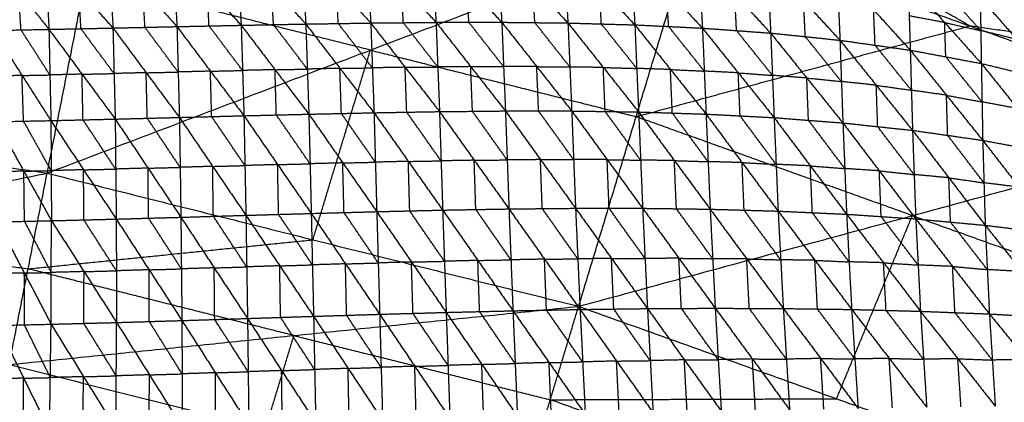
# Model space of a CAD drawing. Header units: millimetres. Extents: x -106 to 110, y -96 to 120.
# Tile 878 of 1020: x 19.57 to 36.03, y 99.66 to 106.05. Entities that reach past the tile are written whole.
import ezdxf

# ---------------------------------------------------------------- set-up
doc = ezdxf.new("R2010")
doc.units = ezdxf.units.MM
doc.header["$MEASUREMENT"] = 0
doc.layers.add('Default', color=7, linetype='Continuous', true_color=0x000000)

msp = doc.modelspace()

# ---------------------------------------------------------------- linework, layer by layer
at = {"layer": 'Default'}
for points in [[(10.966, 104.83, 9.117), (16.142, 107.405, 10.567), (21.318, 109.98, 12.017)], [(20.026, 103.486, 9.117), (20.672, 106.733, 10.567), (21.318, 109.98, 12.017)], [(20.026, 103.486, 9.117), (25.429, 105.541, 10.567), (30.832, 107.597, 12.017)], [(28.91, 101.261, 9.117), (29.871, 104.429, 10.567), (30.832, 107.597, 12.017)], [(30.832, 107.597, 12.017), (35.449, 105.945, 12.017), (40.067, 104.293, 12.017)], [(19.04, 107.174, 5.483), (19.547, 106.531, 4.906), (20.055, 105.888, 4.329)], [(19.99, 107.189, 5.569), (20.023, 106.539, 4.949), (20.055, 105.888, 4.329)], [(19.99, 107.189, 5.569), (20.557, 106.55, 4.998), (21.125, 105.91, 4.427)], [(21.058, 107.208, 5.67), (21.091, 106.559, 5.049), (21.125, 105.91, 4.427)], [(21.058, 107.208, 5.67), (21.626, 106.571, 5.099), (22.195, 105.934, 4.529)], [(22.127, 107.226, 5.775), (22.161, 106.58, 5.152), (22.195, 105.934, 4.529)], [(22.127, 107.226, 5.775), (22.698, 106.591, 5.205), (23.269, 105.956, 4.636)], [(23.2, 107.243, 5.886), (23.235, 106.6, 5.261), (23.269, 105.956, 4.636)], [(23.2, 107.243, 5.886), (23.774, 106.61, 5.318), (24.349, 105.977, 4.749)], [(24.277, 107.257, 6.005), (24.313, 106.617, 5.377), (24.349, 105.977, 4.749)], [(24.277, 107.257, 6.005), (24.856, 106.625, 5.438), (25.435, 105.994, 4.871)], [(25.362, 107.267, 6.132), (25.398, 106.63, 5.501), (25.435, 105.994, 4.871)], [(25.362, 107.267, 6.132), (25.944, 106.636, 5.567), (26.526, 106.005, 5.002)], [(26.451, 107.27, 6.267), (26.488, 106.637, 5.635), (26.526, 106.005, 5.002)], [(26.451, 107.27, 6.267), (27.038, 106.638, 5.705), (27.625, 106.006, 5.144)], [(27.55, 107.263, 6.411), (27.587, 106.635, 5.778), (27.625, 106.006, 5.144)], [(27.55, 107.263, 6.411), (28.141, 106.629, 5.854), (28.731, 105.994, 5.296)], [(28.657, 107.241, 6.564), (28.694, 106.617, 5.93), (28.731, 105.994, 5.296)], [(28.657, 107.241, 6.564), (29.253, 106.602, 6.013), (29.849, 105.963, 5.461)], [(29.777, 107.198, 6.725), (29.813, 106.581, 6.093), (29.849, 105.963, 5.461)], [(29.777, 107.198, 6.725), (30.378, 106.553, 6.182), (30.979, 105.908, 5.639)], [(35.449, 105.945, 12.017), (34.297, 106.604, 12.119), (33.145, 107.262, 12.221)], [(30.912, 107.129, 6.894), (30.946, 106.519, 6.266), (30.979, 105.908, 5.639)], [(30.912, 107.129, 6.894), (31.516, 106.477, 6.361), (32.12, 105.825, 5.828)], [(32.06, 107.028, 7.069), (32.09, 106.427, 6.448), (32.12, 105.825, 5.828)], [(32.06, 107.028, 7.069), (32.669, 106.367, 6.548), (33.278, 105.706, 6.028)], [(33.229, 106.884, 7.247), (33.253, 106.295, 6.637), (33.278, 105.706, 6.028)], [(33.229, 106.884, 7.247), (33.841, 106.212, 6.74), (34.453, 105.54, 6.233)], [(35.458, 106.927, 12.424), (37.762, 105.61, 12.221), (40.067, 104.293, 12.017)], [(25.429, 105.541, 10.567), (23.05, 106.137, 10.567), (20.672, 106.733, 10.567)], [(34.418, 106.685, 7.422), (34.435, 106.113, 6.828), (34.453, 105.54, 6.233)], [(34.418, 106.685, 7.422), (35.029, 106.001, 6.93), (35.641, 105.318, 6.439)], [(37.762, 105.61, 12.221), (36.818, 106.194, 12.322), (35.874, 106.778, 12.424)], [(19.589, 105.879, 4.287), (19.568, 106.205, 4.597), (19.547, 106.531, 4.906)], [(20.59, 105.899, 4.378), (20.574, 106.224, 4.688), (20.557, 106.55, 4.998)], [(21.66, 105.922, 4.478), (21.643, 106.246, 4.789), (21.626, 106.571, 5.099)], [(22.732, 105.945, 4.582), (22.715, 106.268, 4.894), (22.698, 106.591, 5.205)], [(23.809, 105.967, 4.692), (23.792, 106.288, 5.005), (23.774, 106.61, 5.318)], [(24.892, 105.985, 4.81), (24.874, 106.305, 5.124), (24.856, 106.625, 5.438)], [(25.98, 105.999, 4.937), (25.962, 106.318, 5.252), (25.944, 106.636, 5.567)], [(27.075, 106.005, 5.073), (27.057, 106.322, 5.389), (27.038, 106.638, 5.705)], [(28.178, 106, 5.22), (28.159, 106.314, 5.537), (28.141, 106.629, 5.854)], [(29.29, 105.978, 5.379), (29.272, 106.29, 5.696), (29.253, 106.602, 6.013)], [(30.414, 105.936, 5.55), (30.396, 106.244, 5.866), (30.378, 106.553, 6.182)], [(35.632, 105.867, 7.012), (35.326, 106.209, 7.258), (35.02, 106.55, 7.504)], [(31.55, 105.867, 5.733), (31.533, 106.172, 6.047), (31.516, 106.477, 6.361)], [(32.699, 105.766, 5.928), (32.684, 106.066, 6.238), (32.669, 106.367, 6.548)], [(35.623, 106.416, 7.586), (35.632, 105.867, 7.012), (35.641, 105.318, 6.439)], [(35.623, 106.416, 7.586), (36.235, 105.72, 7.113), (36.847, 105.024, 6.639)], [(33.865, 105.623, 6.131), (33.853, 105.918, 6.435), (33.841, 106.212, 6.74)], [(25.435, 105.994, 4.871), (25.98, 105.999, 4.937), (26.526, 106.005, 5.002)], [(26.555, 105.259, 4.514), (26.267, 105.629, 4.725), (25.98, 105.999, 4.937)], [(26.526, 106.005, 5.002), (27.075, 106.005, 5.073), (27.625, 106.006, 5.144)], [(26.526, 106.005, 5.002), (26.555, 105.259, 4.514), (26.584, 104.514, 4.026)], [(26.526, 106.005, 5.002), (27.106, 105.265, 4.583), (27.686, 104.525, 4.164)], [(27.655, 105.265, 4.654), (27.365, 105.635, 4.863), (27.075, 106.005, 5.073)], [(27.625, 106.006, 5.144), (27.655, 105.265, 4.654), (27.686, 104.525, 4.164)], [(27.625, 106.006, 5.144), (28.178, 106, 5.22), (28.731, 105.994, 5.296)], [(27.625, 106.006, 5.144), (28.21, 105.265, 4.729), (28.794, 104.524, 4.314)], [(28.763, 105.259, 4.805), (28.471, 105.629, 5.013), (28.178, 106, 5.22)], [(35.029, 106.001, 6.93), (34.732, 106.057, 6.879), (34.435, 106.113, 6.828)], [(35.047, 105.429, 6.336), (35.038, 105.715, 6.633), (35.029, 106.001, 6.93)], [(35.029, 106.001, 6.93), (35.331, 105.934, 6.971), (35.632, 105.867, 7.012)], [(19.124, 105.87, 4.246), (19.589, 105.879, 4.287), (20.055, 105.888, 4.329)], [(19.124, 105.87, 4.246), (19.606, 105.117, 3.813), (20.088, 104.364, 3.38)], [(20.071, 105.126, 3.854), (19.83, 105.502, 4.071), (19.589, 105.879, 4.287)], [(20.055, 105.888, 4.329), (20.59, 105.899, 4.378), (21.125, 105.91, 4.427)], [(20.055, 105.888, 4.329), (20.071, 105.126, 3.854), (20.088, 104.364, 3.38)], [(20.055, 105.888, 4.329), (20.609, 105.139, 3.902), (21.163, 104.389, 3.475)], [(21.144, 105.15, 3.951), (20.867, 105.524, 4.165), (20.59, 105.899, 4.378)], [(21.125, 105.91, 4.427), (21.66, 105.922, 4.478), (22.195, 105.934, 4.529)], [(21.125, 105.91, 4.427), (21.144, 105.15, 3.951), (21.163, 104.389, 3.475)], [(21.125, 105.91, 4.427), (21.68, 105.163, 4), (22.236, 104.417, 3.573)], [(22.215, 105.175, 4.051), (21.938, 105.548, 4.265), (21.66, 105.922, 4.478)], [(22.195, 105.934, 4.529), (22.732, 105.945, 4.582), (23.269, 105.956, 4.636)], [(22.195, 105.934, 4.529), (22.215, 105.175, 4.051), (22.236, 104.417, 3.573)], [(22.195, 105.934, 4.529), (22.755, 105.189, 4.102), (23.315, 104.445, 3.675)], [(23.292, 105.201, 4.155), (23.012, 105.573, 4.369), (22.732, 105.945, 4.582)], [(23.269, 105.956, 4.636), (23.809, 105.967, 4.692), (24.349, 105.977, 4.749)], [(23.269, 105.956, 4.636), (23.292, 105.201, 4.155), (23.315, 104.445, 3.675)], [(23.269, 105.956, 4.636), (23.834, 105.214, 4.21), (24.4, 104.471, 3.784)], [(24.374, 105.224, 4.266), (24.092, 105.595, 4.479), (23.809, 105.967, 4.692)], [(24.349, 105.977, 4.749), (24.892, 105.985, 4.81), (25.435, 105.994, 4.871)], [(24.349, 105.977, 4.749), (24.374, 105.224, 4.266), (24.4, 104.471, 3.784)], [(24.349, 105.977, 4.749), (24.919, 105.236, 4.325), (25.489, 104.495, 3.9)], [(25.462, 105.245, 4.386), (25.177, 105.615, 4.598), (24.892, 105.985, 4.81)], [(25.435, 105.994, 4.871), (25.462, 105.245, 4.386), (25.489, 104.495, 3.9)], [(25.435, 105.994, 4.871), (26.009, 105.254, 4.449), (26.584, 104.514, 4.026)], [(28.731, 105.994, 5.296), (28.763, 105.259, 4.805), (28.794, 104.524, 4.314)], [(28.731, 105.994, 5.296), (29.29, 105.978, 5.379), (29.849, 105.963, 5.461)], [(28.731, 105.994, 5.296), (29.322, 105.251, 4.888), (29.912, 104.508, 4.479)], [(29.881, 105.235, 4.97), (29.586, 105.607, 5.174), (29.29, 105.978, 5.379)], [(29.849, 105.963, 5.461), (29.881, 105.235, 4.97), (29.912, 104.508, 4.479)], [(29.849, 105.963, 5.461), (30.414, 105.936, 5.55), (30.979, 105.908, 5.639)], [(29.849, 105.963, 5.461), (30.445, 105.217, 5.061), (31.04, 104.472, 4.66)], [(29.871, 104.429, 10.567), (32.66, 105.187, 11.292), (35.449, 105.945, 12.017)], [(31.01, 105.19, 5.15), (30.712, 105.563, 5.35), (30.414, 105.936, 5.55)], [(30.979, 105.908, 5.639), (31.01, 105.19, 5.15), (31.04, 104.472, 4.66)], [(30.979, 105.908, 5.639), (31.55, 105.867, 5.733), (32.12, 105.825, 5.828)], [(30.979, 105.908, 5.639), (31.578, 105.161, 5.249), (32.177, 104.413, 4.858)], [(32.149, 105.119, 5.343), (31.849, 105.493, 5.538), (31.55, 105.867, 5.733)], [(37.762, 105.61, 12.221), (36.606, 105.777, 12.119), (35.449, 105.945, 12.017)], [(36.235, 105.72, 7.113), (35.933, 105.794, 7.062), (35.632, 105.867, 7.012)], [(32.12, 105.825, 5.828), (32.149, 105.119, 5.343), (32.177, 104.413, 4.858)], [(32.12, 105.825, 5.828), (32.699, 105.766, 5.928), (33.278, 105.706, 6.028)], [(32.12, 105.825, 5.828), (32.724, 105.075, 5.45), (33.327, 104.325, 5.072)], [(33.302, 105.016, 5.55), (33.001, 105.391, 5.739), (32.699, 105.766, 5.928)], [(33.278, 105.706, 6.028), (33.302, 105.016, 5.55), (33.327, 104.325, 5.072)], [(33.278, 105.706, 6.028), (33.865, 105.623, 6.131), (34.453, 105.54, 6.233)], [(33.278, 105.706, 6.028), (33.885, 104.954, 5.664), (34.491, 104.201, 5.3)], [(24.468, 102.373, 9.117), (24.948, 103.957, 9.842), (25.429, 105.541, 10.567)], [(25.429, 105.541, 10.567), (27.65, 104.985, 10.567), (29.871, 104.429, 10.567)], [(34.472, 104.871, 5.766), (34.169, 105.247, 5.948), (33.865, 105.623, 6.131)], [(34.453, 105.54, 6.233), (34.472, 104.871, 5.766), (34.491, 104.201, 5.3)], [(34.453, 105.54, 6.233), (35.047, 105.429, 6.336), (35.641, 105.318, 6.439)], [(34.453, 105.54, 6.233), (35.059, 104.787, 5.884), (35.664, 104.034, 5.535)], [(35.653, 104.676, 5.987), (35.35, 105.052, 6.161), (35.047, 105.429, 6.336)], [(21.68, 105.163, 4), (21.948, 105.169, 4.026), (22.215, 105.175, 4.051)], [(22.755, 105.189, 4.102), (22.485, 105.182, 4.076), (22.215, 105.175, 4.051)], [(22.755, 105.189, 4.102), (23.024, 105.195, 4.129), (23.292, 105.201, 4.155)], [(22.776, 104.431, 3.624), (22.765, 104.81, 3.863), (22.755, 105.189, 4.102)], [(23.834, 105.214, 4.21), (23.563, 105.207, 4.182), (23.292, 105.201, 4.155)], [(23.834, 105.214, 4.21), (24.104, 105.219, 4.238), (24.374, 105.224, 4.266)], [(23.857, 104.458, 3.729), (23.846, 104.836, 3.969), (23.834, 105.214, 4.21)], [(24.919, 105.236, 4.325), (24.646, 105.23, 4.295), (24.374, 105.224, 4.266)], [(24.919, 105.236, 4.325), (25.19, 105.24, 4.355), (25.462, 105.245, 4.386)], [(24.944, 104.483, 3.842), (24.931, 104.86, 4.083), (24.919, 105.236, 4.325)], [(26.009, 105.254, 4.449), (25.736, 105.249, 4.417), (25.462, 105.245, 4.386)], [(26.009, 105.254, 4.449), (26.282, 105.257, 4.481), (26.555, 105.259, 4.514)], [(26.036, 104.505, 3.963), (26.023, 104.879, 4.206), (26.009, 105.254, 4.449)], [(27.106, 105.265, 4.583), (26.83, 105.262, 4.549), (26.555, 105.259, 4.514)], [(27.135, 104.519, 4.095), (27.12, 104.892, 4.339), (27.106, 105.265, 4.583)], [(27.106, 105.265, 4.583), (27.38, 105.265, 4.618), (27.655, 105.265, 4.654)], [(28.21, 105.265, 4.729), (27.932, 105.265, 4.691), (27.655, 105.265, 4.654)], [(28.24, 104.524, 4.239), (28.225, 104.895, 4.484), (28.21, 105.265, 4.729)], [(28.21, 105.265, 4.729), (28.486, 105.262, 4.767), (28.763, 105.259, 4.805)], [(29.322, 105.251, 4.888), (29.042, 105.255, 4.846), (28.763, 105.259, 4.805)], [(29.353, 104.516, 4.396), (29.338, 104.883, 4.642), (29.322, 105.251, 4.888)], [(29.322, 105.251, 4.888), (29.601, 105.243, 4.929), (29.881, 105.235, 4.97)], [(30.445, 105.217, 5.061), (30.163, 105.226, 5.015), (29.881, 105.235, 4.97)], [(30.476, 104.49, 4.57), (30.46, 104.854, 4.815), (30.445, 105.217, 5.061)], [(30.445, 105.217, 5.061), (30.727, 105.204, 5.105), (31.01, 105.19, 5.15)], [(31.578, 105.161, 5.249), (31.294, 105.176, 5.199), (31.01, 105.19, 5.15)], [(35.641, 105.318, 6.439), (35.653, 104.676, 5.987), (35.664, 104.034, 5.535)], [(35.641, 105.318, 6.439), (36.244, 105.171, 6.539), (36.847, 105.024, 6.639)], [(35.641, 105.318, 6.439), (36.247, 104.565, 6.108), (36.854, 103.812, 5.777)], [(19.606, 105.117, 3.813), (19.377, 105.112, 3.792), (19.149, 105.108, 3.772)], [(19.606, 105.117, 3.813), (19.838, 105.122, 3.834), (20.071, 105.126, 3.854)], [(19.631, 104.355, 3.339), (19.618, 104.736, 3.576), (19.606, 105.117, 3.813)], [(20.609, 105.139, 3.902), (20.34, 105.132, 3.878), (20.071, 105.126, 3.854)], [(20.609, 105.139, 3.902), (20.876, 105.144, 3.927), (21.144, 105.15, 3.951)], [(20.625, 104.377, 3.428), (20.617, 104.758, 3.665), (20.609, 105.139, 3.902)], [(21.68, 105.163, 4), (21.412, 105.157, 3.976), (21.144, 105.15, 3.951)], [(21.699, 104.403, 3.524), (21.69, 104.783, 3.762), (21.68, 105.163, 4)], [(31.609, 104.443, 4.759), (31.593, 104.802, 5.004), (31.578, 105.161, 5.249)], [(31.578, 105.161, 5.249), (31.863, 105.14, 5.296), (32.149, 105.119, 5.343)], [(32.724, 105.075, 5.45), (32.436, 105.097, 5.397), (32.149, 105.119, 5.343)], [(32.752, 104.369, 4.965), (32.738, 104.722, 5.208), (32.724, 105.075, 5.45)], [(32.724, 105.075, 5.45), (33.013, 105.046, 5.5), (33.302, 105.016, 5.55)], [(33.885, 104.954, 5.664), (33.594, 104.985, 5.607), (33.302, 105.016, 5.55)], [(33.909, 104.263, 5.186), (33.897, 104.609, 5.425), (33.885, 104.954, 5.664)], [(33.885, 104.954, 5.664), (34.178, 104.912, 5.715), (34.472, 104.871, 5.766)], [(35.059, 104.787, 5.884), (34.765, 104.829, 5.825), (34.472, 104.871, 5.766)], [(10.966, 104.83, 9.117), (15.496, 104.158, 9.117), (20.026, 103.486, 9.117)], [(35.078, 104.118, 5.417), (35.068, 104.452, 5.651), (35.059, 104.787, 5.884)], [(35.059, 104.787, 5.884), (35.356, 104.731, 5.935), (35.653, 104.676, 5.987)], [(25.489, 104.495, 3.9), (26.036, 104.505, 3.963), (26.584, 104.514, 4.026)], [(26.584, 104.514, 4.026), (27.135, 104.519, 4.095), (27.686, 104.525, 4.164)], [(26.584, 104.514, 4.026), (26.61, 103.691, 3.668), (26.637, 102.869, 3.31)], [(26.584, 104.514, 4.026), (27.164, 103.701, 3.735), (27.745, 102.888, 3.443)], [(27.715, 103.707, 3.803), (27.425, 104.113, 3.949), (27.135, 104.519, 4.095)], [(27.686, 104.525, 4.164), (27.715, 103.707, 3.803), (27.745, 102.888, 3.443)], [(27.686, 104.525, 4.164), (28.24, 104.524, 4.239), (28.794, 104.524, 4.314)], [(27.686, 104.525, 4.164), (28.272, 103.712, 3.877), (28.858, 102.899, 3.591)], [(28.826, 103.712, 3.952), (28.533, 104.118, 4.095), (28.24, 104.524, 4.239)], [(28.794, 104.524, 4.314), (28.826, 103.712, 3.952), (28.858, 102.899, 3.591)], [(28.794, 104.524, 4.314), (29.353, 104.516, 4.396), (29.912, 104.508, 4.479)], [(28.794, 104.524, 4.314), (29.387, 103.711, 4.035), (29.979, 102.899, 3.755)], [(29.946, 103.703, 4.117), (29.65, 104.11, 4.257), (29.353, 104.516, 4.396)], [(36.247, 104.565, 6.108), (35.95, 104.62, 6.047), (35.653, 104.676, 5.987)], [(19.174, 104.345, 3.299), (19.631, 104.355, 3.339), (20.088, 104.364, 3.38)], [(20.093, 103.528, 3.033), (19.862, 103.941, 3.186), (19.631, 104.355, 3.339)], [(20.088, 104.364, 3.38), (20.625, 104.377, 3.428), (21.163, 104.389, 3.475)], [(20.088, 104.364, 3.38), (20.093, 103.528, 3.033), (20.097, 102.692, 2.686)], [(20.088, 104.364, 3.38), (20.634, 103.542, 3.079), (21.18, 102.719, 2.779)], [(21.171, 103.554, 3.127), (20.898, 103.965, 3.277), (20.625, 104.377, 3.428)], [(21.163, 104.389, 3.475), (21.699, 104.403, 3.524), (22.236, 104.417, 3.573)], [(21.163, 104.389, 3.475), (21.171, 103.554, 3.127), (21.18, 102.719, 2.779)], [(21.163, 104.389, 3.475), (21.712, 103.569, 3.174), (22.261, 102.749, 2.873)], [(22.249, 103.583, 3.223), (21.974, 103.993, 3.374), (21.699, 104.403, 3.524)], [(22.236, 104.417, 3.573), (22.776, 104.431, 3.624), (23.315, 104.445, 3.675)], [(22.236, 104.417, 3.573), (22.249, 103.583, 3.223), (22.261, 102.749, 2.873)], [(22.236, 104.417, 3.573), (22.792, 103.599, 3.272), (23.348, 102.782, 2.971)], [(23.331, 103.613, 3.323), (23.054, 104.022, 3.474), (22.776, 104.431, 3.624)], [(23.315, 104.445, 3.675), (23.857, 104.458, 3.729), (24.4, 104.471, 3.784)], [(23.315, 104.445, 3.675), (23.331, 103.613, 3.323), (23.348, 102.782, 2.971)], [(23.315, 104.445, 3.675), (23.878, 103.629, 3.375), (24.44, 102.813, 3.076)], [(24.42, 103.642, 3.43), (24.139, 104.05, 3.579), (23.857, 104.458, 3.729)], [(24.4, 104.471, 3.784), (24.944, 104.483, 3.842), (25.489, 104.495, 3.9)], [(24.4, 104.471, 3.784), (24.42, 103.642, 3.43), (24.44, 102.813, 3.076)], [(24.4, 104.471, 3.784), (24.967, 103.657, 3.486), (25.535, 102.843, 3.188)], [(25.512, 103.669, 3.544), (25.228, 104.076, 3.693), (24.944, 104.483, 3.842)], [(25.489, 104.495, 3.9), (25.512, 103.669, 3.544), (25.535, 102.843, 3.188)], [(25.489, 104.495, 3.9), (26.063, 103.682, 3.605), (26.637, 102.869, 3.31)], [(26.61, 103.691, 3.668), (26.323, 104.098, 3.815), (26.036, 104.505, 3.963)], [(34.488, 102.777, 10.567), (32.179, 103.603, 10.567), (29.871, 104.429, 10.567)], [(29.912, 104.508, 4.479), (29.946, 103.703, 4.117), (29.979, 102.899, 3.755)], [(29.912, 104.508, 4.479), (30.476, 104.49, 4.57), (31.04, 104.472, 4.66)], [(29.912, 104.508, 4.479), (30.51, 103.696, 4.209), (31.108, 102.884, 3.938)], [(31.074, 103.678, 4.299), (30.775, 104.084, 4.435), (30.476, 104.49, 4.57)], [(31.04, 104.472, 4.66), (31.074, 103.678, 4.299), (31.108, 102.884, 3.938)], [(31.04, 104.472, 4.66), (31.609, 104.443, 4.759), (32.177, 104.413, 4.858)], [(31.04, 104.472, 4.66), (31.642, 103.662, 4.401), (32.244, 102.852, 4.141)], [(32.211, 103.633, 4.5), (31.91, 104.038, 4.63), (31.609, 104.443, 4.759)], [(32.177, 104.413, 4.858), (32.211, 103.633, 4.5), (32.244, 102.852, 4.141)], [(32.177, 104.413, 4.858), (32.752, 104.369, 4.965), (33.327, 104.325, 5.072)], [(32.177, 104.413, 4.858), (32.783, 103.607, 4.611), (33.389, 102.8, 4.364)], [(33.358, 103.563, 4.718), (33.055, 103.966, 4.842), (32.752, 104.369, 4.965)], [(19.174, 104.345, 3.299), (19.636, 103.519, 2.992), (20.097, 102.692, 2.686)], [(28.91, 101.261, 9.117), (34.488, 102.777, 10.567), (40.067, 104.293, 12.017)], [(33.327, 104.325, 5.072), (33.358, 103.563, 4.718), (33.389, 102.8, 4.364)], [(33.327, 104.325, 5.072), (33.909, 104.263, 5.186), (34.491, 104.201, 5.3)], [(33.327, 104.325, 5.072), (33.936, 103.524, 4.839), (34.545, 102.722, 4.605)], [(34.518, 103.462, 4.952), (34.214, 103.863, 5.069), (33.909, 104.263, 5.186)], [(34.491, 104.201, 5.3), (34.518, 103.462, 4.952), (34.545, 102.722, 4.605)], [(34.491, 104.201, 5.3), (35.078, 104.118, 5.417), (35.664, 104.034, 5.535)], [(34.491, 104.201, 5.3), (35.099, 103.408, 5.08), (35.706, 102.615, 4.861)], [(35.685, 103.324, 5.198), (35.382, 103.721, 5.308), (35.078, 104.118, 5.417)], [(35.664, 104.034, 5.535), (35.685, 103.324, 5.198), (35.706, 102.615, 4.861)], [(35.664, 104.034, 5.535), (36.259, 103.923, 5.656), (36.854, 103.812, 5.777)], [(35.664, 104.034, 5.535), (36.273, 103.252, 5.333), (36.881, 102.471, 5.132)], [(26.063, 103.682, 3.605), (26.337, 103.687, 3.636), (26.61, 103.691, 3.668)], [(27.164, 103.701, 3.735), (26.887, 103.696, 3.701), (26.61, 103.691, 3.668)], [(27.164, 103.701, 3.735), (27.44, 103.704, 3.769), (27.715, 103.707, 3.803)], [(27.191, 102.879, 3.376), (27.178, 103.29, 3.555), (27.164, 103.701, 3.735)], [(28.272, 103.712, 3.877), (27.994, 103.709, 3.84), (27.715, 103.707, 3.803)], [(28.302, 102.894, 3.517), (28.287, 103.303, 3.697), (28.272, 103.712, 3.877)], [(28.272, 103.712, 3.877), (28.549, 103.712, 3.915), (28.826, 103.712, 3.952)], [(29.387, 103.711, 4.035), (29.107, 103.712, 3.993), (28.826, 103.712, 3.952)], [(29.419, 102.899, 3.673), (29.403, 103.305, 3.854), (29.387, 103.711, 4.035)], [(29.387, 103.711, 4.035), (29.666, 103.707, 4.076), (29.946, 103.703, 4.117)], [(30.51, 103.696, 4.209), (30.228, 103.7, 4.163), (29.946, 103.703, 4.117)], [(30.544, 102.892, 3.847), (30.527, 103.294, 4.028), (30.51, 103.696, 4.209)], [(30.51, 103.696, 4.209), (30.792, 103.687, 4.254), (31.074, 103.678, 4.299)], [(19.636, 103.519, 2.992), (19.864, 103.523, 3.013), (20.093, 103.528, 3.033)], [(20.634, 103.542, 3.079), (20.363, 103.535, 3.056), (20.093, 103.528, 3.033)], [(20.634, 103.542, 3.079), (20.903, 103.548, 3.103), (21.171, 103.554, 3.127)], [(20.639, 102.705, 2.732), (20.637, 103.124, 2.906), (20.634, 103.542, 3.079)], [(21.712, 103.569, 3.174), (21.442, 103.562, 3.151), (21.171, 103.554, 3.127)], [(21.712, 103.569, 3.174), (21.98, 103.576, 3.199), (22.249, 103.583, 3.223)], [(21.721, 102.734, 2.826), (21.716, 103.152, 3), (21.712, 103.569, 3.174)], [(22.792, 103.599, 3.272), (22.52, 103.591, 3.248), (22.249, 103.583, 3.223)], [(22.792, 103.599, 3.272), (23.062, 103.606, 3.298), (23.331, 103.613, 3.323)], [(22.804, 102.766, 2.922), (22.798, 103.182, 3.097), (22.792, 103.599, 3.272)], [(23.878, 103.629, 3.375), (23.604, 103.621, 3.349), (23.331, 103.613, 3.323)], [(23.878, 103.629, 3.375), (24.149, 103.636, 3.402), (24.42, 103.642, 3.43)], [(23.894, 102.797, 3.023), (23.886, 103.213, 3.199), (23.878, 103.629, 3.375)], [(24.967, 103.657, 3.486), (24.694, 103.65, 3.458), (24.42, 103.642, 3.43)], [(24.967, 103.657, 3.486), (25.24, 103.663, 3.515), (25.512, 103.669, 3.544)], [(24.988, 102.828, 3.132), (24.977, 103.243, 3.309), (24.967, 103.657, 3.486)], [(26.063, 103.682, 3.605), (25.787, 103.676, 3.574), (25.512, 103.669, 3.544)], [(26.086, 102.856, 3.249), (26.075, 103.269, 3.427), (26.063, 103.682, 3.605)], [(31.642, 103.662, 4.401), (31.358, 103.67, 4.35), (31.074, 103.678, 4.299)], [(31.676, 102.868, 4.04), (31.659, 103.265, 4.22), (31.642, 103.662, 4.401)], [(31.642, 103.662, 4.401), (31.926, 103.647, 4.45), (32.211, 103.633, 4.5)], [(32.783, 103.607, 4.611), (32.497, 103.62, 4.555), (32.211, 103.633, 4.5)], [(32.816, 102.826, 4.252), (32.8, 103.216, 4.432), (32.783, 103.607, 4.611)], [(32.783, 103.607, 4.611), (33.07, 103.585, 4.665), (33.358, 103.563, 4.718)], [(33.936, 103.524, 4.839), (33.647, 103.543, 4.778), (33.358, 103.563, 4.718)], [(10.647, 101.585, 7.944), (15.336, 102.536, 8.53), (20.026, 103.486, 9.117)], [(19.636, 103.519, 2.992), (19.41, 103.514, 2.973), (19.185, 103.509, 2.954)], [(19.39, 100.288, 7.944), (19.708, 101.887, 8.53), (20.026, 103.486, 9.117)], [(19.647, 102.682, 2.647), (19.641, 103.1, 2.82), (19.636, 103.519, 2.992)], [(20.026, 103.486, 9.117), (24.468, 102.373, 9.117), (28.91, 101.261, 9.117)], [(33.967, 102.761, 4.484), (33.951, 103.142, 4.662), (33.936, 103.524, 4.839)], [(33.936, 103.524, 4.839), (34.227, 103.493, 4.895), (34.518, 103.462, 4.952)], [(35.099, 103.408, 5.08), (34.808, 103.435, 5.016), (34.518, 103.462, 4.952)], [(35.126, 102.669, 4.733), (35.112, 103.038, 4.907), (35.099, 103.408, 5.08)], [(35.099, 103.408, 5.08), (35.392, 103.366, 5.139), (35.685, 103.324, 5.198)], [(36.273, 103.252, 5.333), (35.979, 103.288, 5.266), (35.685, 103.324, 5.198)], [(25.535, 102.843, 3.188), (26.086, 102.856, 3.249), (26.637, 102.869, 3.31)], [(26.637, 102.869, 3.31), (27.191, 102.879, 3.376), (27.745, 102.888, 3.443)], [(26.637, 102.869, 3.31), (26.666, 102.014, 3.064), (26.696, 101.16, 2.819)], [(26.637, 102.869, 3.31), (27.225, 102.028, 3.13), (27.812, 101.187, 2.951)], [(27.778, 102.038, 3.197), (27.485, 102.458, 3.287), (27.191, 102.879, 3.376)], [(27.745, 102.888, 3.443), (28.302, 102.894, 3.517), (28.858, 102.899, 3.591)], [(27.745, 102.888, 3.443), (27.778, 102.038, 3.197), (27.812, 101.187, 2.951)], [(27.745, 102.888, 3.443), (28.339, 102.049, 3.27), (28.934, 101.209, 3.098)], [(28.896, 102.054, 3.344), (28.599, 102.474, 3.431), (28.302, 102.894, 3.517)], [(28.858, 102.899, 3.591), (28.896, 102.054, 3.344), (28.934, 101.209, 3.098)], [(28.858, 102.899, 3.591), (29.419, 102.899, 3.673), (29.979, 102.899, 3.755)], [(28.858, 102.899, 3.591), (29.459, 102.062, 3.427), (30.06, 101.224, 3.262)], [(30.02, 102.061, 3.509), (29.719, 102.48, 3.591), (29.419, 102.899, 3.673)], [(29.979, 102.899, 3.755), (30.02, 102.061, 3.509), (30.06, 101.224, 3.262)], [(29.979, 102.899, 3.755), (30.544, 102.892, 3.847), (31.108, 102.884, 3.938)], [(29.979, 102.899, 3.755), (30.586, 102.064, 3.601), (31.193, 101.229, 3.447)], [(31.15, 102.057, 3.692), (30.847, 102.474, 3.77), (30.544, 102.892, 3.847)], [(31.108, 102.884, 3.938), (31.15, 102.057, 3.692), (31.193, 101.229, 3.447)], [(31.108, 102.884, 3.938), (31.676, 102.868, 4.04), (32.244, 102.852, 4.141)], [(31.108, 102.884, 3.938), (31.719, 102.054, 3.795), (32.331, 101.225, 3.653)], [(32.287, 102.038, 3.897), (31.982, 102.453, 3.968), (31.676, 102.868, 4.04)], [(20.097, 102.692, 2.686), (20.639, 102.705, 2.732), (21.18, 102.719, 2.779)], [(21.183, 101.855, 2.538), (20.911, 102.28, 2.635), (20.639, 102.705, 2.732)], [(21.18, 102.719, 2.779), (21.721, 102.734, 2.826), (22.261, 102.749, 2.873)], [(21.18, 102.719, 2.779), (21.183, 101.855, 2.538), (21.186, 100.991, 2.298)], [(21.18, 102.719, 2.779), (21.729, 101.872, 2.584), (22.278, 101.024, 2.39)], [(22.269, 101.887, 2.631), (21.995, 102.311, 2.729), (21.721, 102.734, 2.826)], [(22.261, 102.749, 2.873), (22.804, 102.766, 2.922), (23.348, 102.782, 2.971)], [(22.261, 102.749, 2.873), (22.269, 101.887, 2.631), (22.278, 101.024, 2.39)], [(22.261, 102.749, 2.873), (22.818, 101.904, 2.679), (23.375, 101.059, 2.486)], [(23.361, 101.92, 2.729), (23.083, 102.343, 2.825), (22.804, 102.766, 2.922)], [(23.348, 102.782, 2.971), (23.894, 102.797, 3.023), (24.44, 102.813, 3.076)], [(23.348, 102.782, 2.971), (23.361, 101.92, 2.729), (23.375, 101.059, 2.486)], [(23.348, 102.782, 2.971), (23.913, 101.938, 2.78), (24.479, 101.095, 2.588)], [(24.459, 101.954, 2.832), (24.177, 102.376, 2.928), (23.894, 102.797, 3.023)], [(24.44, 102.813, 3.076), (24.988, 102.828, 3.132), (25.535, 102.843, 3.188)], [(24.44, 102.813, 3.076), (24.459, 101.954, 2.832), (24.479, 101.095, 2.588)], [(24.44, 102.813, 3.076), (25.012, 101.971, 2.887), (25.584, 101.129, 2.699)], [(25.56, 101.986, 2.943), (25.274, 102.407, 3.037), (24.988, 102.828, 3.132)], [(25.535, 102.843, 3.188), (25.56, 101.986, 2.943), (25.584, 101.129, 2.699)], [(25.535, 102.843, 3.188), (26.115, 102.002, 3.003), (26.696, 101.16, 2.819)], [(26.666, 102.014, 3.064), (26.376, 102.435, 3.156), (26.086, 102.856, 3.249)], [(32.244, 102.852, 4.141), (32.287, 102.038, 3.897), (32.331, 101.225, 3.653)], [(32.244, 102.852, 4.141), (32.816, 102.826, 4.252), (33.389, 102.8, 4.364)], [(32.244, 102.852, 4.141), (32.859, 102.03, 4.011), (33.474, 101.209, 3.881)], [(33.431, 102.004, 4.122), (33.124, 102.415, 4.187), (32.816, 102.826, 4.252)], [(33.221, 99.718, 9.117), (33.855, 101.247, 9.842), (34.488, 102.777, 10.567)], [(33.389, 102.8, 4.364), (33.431, 102.004, 4.122), (33.474, 101.209, 3.881)], [(33.389, 102.8, 4.364), (33.967, 102.761, 4.484), (34.545, 102.722, 4.605)], [(33.389, 102.8, 4.364), (34.007, 101.989, 4.247), (34.624, 101.179, 4.131)], [(34.585, 101.951, 4.368), (34.276, 102.356, 4.426), (33.967, 102.761, 4.484)], [(34.488, 102.777, 10.567), (36.644, 102.005, 10.567), (38.8, 101.234, 10.567)], [(34.545, 102.722, 4.605), (34.585, 101.951, 4.368), (34.624, 101.179, 4.131)], [(34.545, 102.722, 4.605), (35.126, 102.669, 4.733), (35.706, 102.615, 4.861)], [(34.545, 102.722, 4.605), (35.161, 101.928, 4.503), (35.776, 101.134, 4.4)], [(19.197, 102.672, 2.608), (19.647, 102.682, 2.647), (20.097, 102.692, 2.686)], [(19.197, 102.672, 2.608), (19.644, 101.818, 2.408), (20.091, 100.963, 2.208)], [(20.094, 101.827, 2.447), (19.871, 102.255, 2.547), (19.647, 102.682, 2.647)], [(20.091, 100.963, 2.208), (20.094, 101.827, 2.447), (20.097, 102.692, 2.686)], [(20.097, 102.692, 2.686), (20.642, 101.842, 2.492), (21.186, 100.991, 2.298)], [(35.741, 101.875, 4.631), (35.433, 102.272, 4.682), (35.126, 102.669, 4.733)], [(35.706, 102.615, 4.861), (35.741, 101.875, 4.631), (35.776, 101.134, 4.4)], [(35.706, 102.615, 4.861), (36.294, 102.543, 4.997), (36.881, 102.471, 5.132)], [(35.706, 102.615, 4.861), (36.322, 101.842, 4.776), (36.938, 101.07, 4.691)], [(15.336, 102.536, 8.53), (17.522, 102.211, 8.53), (19.708, 101.887, 8.53)], [(19.708, 101.887, 8.53), (22.088, 102.13, 8.824), (24.468, 102.373, 9.117)], [(28.339, 102.049, 3.27), (28.059, 102.043, 3.234), (27.778, 102.038, 3.197)], [(28.339, 102.049, 3.27), (28.618, 102.052, 3.307), (28.896, 102.054, 3.344)], [(28.373, 101.198, 3.024), (28.356, 101.624, 3.147), (28.339, 102.049, 3.27)], [(29.459, 102.062, 3.427), (29.178, 102.058, 3.385), (28.896, 102.054, 3.344)], [(29.497, 101.216, 3.18), (29.478, 101.639, 3.303), (29.459, 102.062, 3.427)], [(29.459, 102.062, 3.427), (29.74, 102.061, 3.468), (30.02, 102.061, 3.509)], [(30.586, 102.064, 3.601), (30.303, 102.063, 3.555), (30.02, 102.061, 3.509)], [(30.627, 101.227, 3.355), (30.606, 101.645, 3.478), (30.586, 102.064, 3.601)], [(30.586, 102.064, 3.601), (30.868, 102.06, 3.647), (31.15, 102.057, 3.692)], [(31.719, 102.054, 3.795), (31.435, 102.056, 3.744), (31.15, 102.057, 3.692)], [(31.762, 101.227, 3.55), (31.741, 101.641, 3.673), (31.719, 102.054, 3.795)], [(31.719, 102.054, 3.795), (32.003, 102.046, 3.846), (32.287, 102.038, 3.897)], [(24.15, 100.774, 8.53), (21.929, 101.331, 8.53), (19.708, 101.887, 8.53)], [(21.729, 101.872, 2.584), (21.999, 101.879, 2.608), (22.269, 101.887, 2.631)], [(22.818, 101.904, 2.679), (22.544, 101.896, 2.655), (22.269, 101.887, 2.631)], [(22.818, 101.904, 2.679), (23.09, 101.912, 2.704), (23.361, 101.92, 2.729)], [(22.826, 101.042, 2.438), (22.822, 101.473, 2.559), (22.818, 101.904, 2.679)], [(23.913, 101.938, 2.78), (23.637, 101.929, 2.754), (23.361, 101.92, 2.729)], [(23.913, 101.938, 2.78), (24.186, 101.946, 2.806), (24.459, 101.954, 2.832)], [(23.927, 101.077, 2.537), (23.92, 101.507, 2.659), (23.913, 101.938, 2.78)], [(25.012, 101.971, 2.887), (24.736, 101.962, 2.86), (24.459, 101.954, 2.832)], [(25.012, 101.971, 2.887), (25.286, 101.978, 2.915), (25.56, 101.986, 2.943)], [(25.031, 101.112, 2.643), (25.022, 101.541, 2.765), (25.012, 101.971, 2.887)], [(26.115, 102.002, 3.003), (25.838, 101.994, 2.973), (25.56, 101.986, 2.943)], [(26.115, 102.002, 3.003), (26.391, 102.008, 3.034), (26.666, 102.014, 3.064)], [(26.14, 101.144, 2.759), (26.128, 101.573, 2.881), (26.115, 102.002, 3.003)], [(27.225, 102.028, 3.13), (26.945, 102.021, 3.097), (26.666, 102.014, 3.064)], [(27.225, 102.028, 3.13), (27.502, 102.033, 3.164), (27.778, 102.038, 3.197)], [(27.254, 101.174, 2.885), (27.239, 101.601, 3.007), (27.225, 102.028, 3.13)], [(32.859, 102.03, 4.011), (32.573, 102.034, 3.954), (32.287, 102.038, 3.897)], [(32.902, 101.217, 3.767), (32.881, 101.624, 3.889), (32.859, 102.03, 4.011)], [(32.859, 102.03, 4.011), (33.145, 102.017, 4.067), (33.431, 102.004, 4.122)], [(34.007, 101.989, 4.247), (33.719, 101.997, 4.185), (33.431, 102.004, 4.122)], [(34.049, 101.194, 4.006), (34.028, 101.592, 4.127), (34.007, 101.989, 4.247)], [(34.007, 101.989, 4.247), (34.296, 101.97, 4.308), (34.585, 101.951, 4.368)], [(35.161, 101.928, 4.503), (34.873, 101.939, 4.435), (34.585, 101.951, 4.368)], [(35.2, 101.157, 4.266), (35.18, 101.542, 4.384), (35.161, 101.928, 4.503)], [(35.161, 101.928, 4.503), (35.451, 101.901, 4.567), (35.741, 101.875, 4.631)], [(19.644, 101.818, 2.408), (19.421, 101.813, 2.39), (19.198, 101.808, 2.371)], [(19.644, 101.818, 2.408), (19.869, 101.822, 2.427), (20.094, 101.827, 2.447)], [(19.645, 100.953, 2.171), (19.645, 101.385, 2.29), (19.644, 101.818, 2.408)], [(20.642, 101.842, 2.492), (20.368, 101.834, 2.469), (20.094, 101.827, 2.447)], [(20.638, 100.977, 2.253), (20.64, 101.409, 2.372), (20.642, 101.842, 2.492)], [(20.642, 101.842, 2.492), (20.912, 101.848, 2.515), (21.183, 101.855, 2.538)], [(21.729, 101.872, 2.584), (21.456, 101.863, 2.561), (21.183, 101.855, 2.538)], [(21.732, 101.008, 2.344), (21.73, 101.44, 2.464), (21.729, 101.872, 2.584)], [(36.322, 101.842, 4.776), (36.032, 101.858, 4.703), (35.741, 101.875, 4.631)], [(19.39, 100.288, 7.944), (24.15, 100.774, 8.53), (28.91, 101.261, 9.117)], [(27.963, 98.141, 7.944), (28.436, 99.701, 8.53), (28.91, 101.261, 9.117)], [(28.91, 101.261, 9.117), (33.221, 99.718, 9.117), (37.533, 98.175, 9.117)], [(28.934, 101.209, 3.098), (29.497, 101.216, 3.18), (30.06, 101.224, 3.262)], [(30.06, 101.224, 3.262), (30.627, 101.227, 3.355), (31.193, 101.229, 3.447)], [(30.06, 101.224, 3.262), (30.107, 100.354, 3.15), (30.154, 99.485, 3.037)], [(30.06, 101.224, 3.262), (30.677, 100.367, 3.241), (31.294, 99.511, 3.22)], [(31.243, 100.37, 3.334), (30.935, 100.798, 3.344), (30.627, 101.227, 3.355)], [(31.193, 101.229, 3.447), (31.243, 100.37, 3.334), (31.294, 99.511, 3.22)], [(31.193, 101.229, 3.447), (31.762, 101.227, 3.55), (32.331, 101.225, 3.653)], [(31.193, 101.229, 3.447), (31.815, 100.382, 3.436), (32.436, 99.534, 3.426)], [(32.383, 100.379, 3.539), (32.073, 100.803, 3.544), (31.762, 101.227, 3.55)], [(32.331, 101.225, 3.653), (32.383, 100.379, 3.539), (32.436, 99.534, 3.426)], [(32.331, 101.225, 3.653), (32.902, 101.217, 3.767), (33.474, 101.209, 3.881)], [(32.331, 101.225, 3.653), (32.956, 100.39, 3.653), (33.581, 99.555, 3.654)], [(22.278, 101.024, 2.39), (22.826, 101.042, 2.438), (23.375, 101.059, 2.486)], [(23.375, 101.059, 2.486), (23.927, 101.077, 2.537), (24.479, 101.095, 2.588)], [(23.375, 101.059, 2.486), (23.386, 100.169, 2.375), (23.396, 99.28, 2.264)], [(23.375, 101.059, 2.486), (23.945, 100.188, 2.426), (24.515, 99.318, 2.366)], [(24.497, 100.206, 2.477), (24.212, 100.641, 2.507), (23.927, 101.077, 2.537)], [(24.479, 101.095, 2.588), (25.031, 101.112, 2.643), (25.584, 101.129, 2.699)], [(24.479, 101.095, 2.588), (24.497, 100.206, 2.477), (24.515, 99.318, 2.366)], [(24.479, 101.095, 2.588), (25.056, 100.225, 2.532), (25.633, 99.355, 2.476)], [(25.608, 100.242, 2.587), (25.32, 100.677, 2.615), (25.031, 101.112, 2.643)], [(25.584, 101.129, 2.699), (26.14, 101.144, 2.759), (26.696, 101.16, 2.819)], [(25.584, 101.129, 2.699), (25.608, 100.242, 2.587), (25.633, 99.355, 2.476)], [(25.584, 101.129, 2.699), (26.171, 100.26, 2.647), (26.757, 99.39, 2.595)], [(26.727, 100.275, 2.707), (26.433, 100.71, 2.733), (26.14, 101.144, 2.759)], [(26.696, 101.16, 2.819), (27.254, 101.174, 2.885), (27.812, 101.187, 2.951)], [(26.696, 101.16, 2.819), (26.727, 100.275, 2.707), (26.757, 99.39, 2.595)], [(26.696, 101.16, 2.819), (27.291, 100.292, 2.773), (27.886, 99.424, 2.727)], [(27.849, 100.306, 2.839), (27.551, 100.74, 2.862), (27.254, 101.174, 2.885)], [(27.812, 101.187, 2.951), (28.373, 101.198, 3.024), (28.934, 101.209, 3.098)], [(27.812, 101.187, 2.951), (27.849, 100.306, 2.839), (27.886, 99.424, 2.727)], [(27.812, 101.187, 2.951), (28.416, 100.322, 2.912), (29.02, 99.456, 2.873)], [(28.977, 100.333, 2.985), (28.675, 100.765, 3.005), (28.373, 101.198, 3.024)], [(28.934, 101.209, 3.098), (28.977, 100.333, 2.985), (29.02, 99.456, 2.873)], [(28.934, 101.209, 3.098), (29.544, 100.347, 3.067), (30.154, 99.485, 3.037)], [(30.107, 100.354, 3.15), (29.802, 100.785, 3.165), (29.497, 101.216, 3.18)], [(33.527, 100.382, 3.767), (33.215, 100.799, 3.767), (32.902, 101.217, 3.767)], [(33.474, 101.209, 3.881), (33.527, 100.382, 3.767), (33.581, 99.555, 3.654)], [(33.474, 101.209, 3.881), (34.049, 101.194, 4.006), (34.624, 101.179, 4.131)], [(33.474, 101.209, 3.881), (34.101, 100.392, 3.893), (34.728, 99.575, 3.906)], [(34.676, 100.377, 4.018), (34.363, 100.785, 4.012), (34.049, 101.194, 4.006)], [(34.624, 101.179, 4.131), (34.676, 100.377, 4.018), (34.728, 99.575, 3.906)], [(34.624, 101.179, 4.131), (35.2, 101.157, 4.266), (35.776, 101.134, 4.4)], [(34.624, 101.179, 4.131), (35.249, 100.386, 4.155), (35.874, 99.593, 4.179)], [(35.825, 100.364, 4.29), (35.513, 100.76, 4.278), (35.2, 101.157, 4.266)], [(35.776, 101.134, 4.4), (35.825, 100.364, 4.29), (35.874, 99.593, 4.179)], [(35.776, 101.134, 4.4), (36.357, 101.102, 4.546), (36.938, 101.07, 4.691)], [(35.776, 101.134, 4.4), (36.4, 100.372, 4.439), (37.024, 99.609, 4.477)], [(19.2, 100.943, 2.134), (19.645, 100.953, 2.171), (20.091, 100.963, 2.208)], [(19.2, 100.943, 2.134), (19.633, 100.061, 2.063), (20.066, 99.18, 1.992)], [(20.079, 100.071, 2.1), (19.862, 100.512, 2.135), (19.645, 100.953, 2.171)], [(20.066, 99.18, 1.992), (20.079, 100.071, 2.1), (20.091, 100.963, 2.208)], [(20.091, 100.963, 2.208), (20.638, 100.977, 2.253), (21.186, 100.991, 2.298)], [(20.091, 100.963, 2.208), (20.634, 100.086, 2.144), (21.177, 99.209, 2.079)], [(21.181, 100.1, 2.189), (20.91, 100.539, 2.221), (20.638, 100.977, 2.253)], [(21.177, 99.209, 2.079), (21.181, 100.1, 2.189), (21.186, 100.991, 2.298)], [(21.186, 100.991, 2.298), (21.732, 101.008, 2.344), (22.278, 101.024, 2.39)], [(21.186, 100.991, 2.298), (21.735, 100.117, 2.234), (22.284, 99.243, 2.169)], [(22.281, 100.133, 2.279), (22.006, 100.571, 2.312), (21.732, 101.008, 2.344)], [(22.278, 101.024, 2.39), (22.281, 100.133, 2.279), (22.284, 99.243, 2.169)], [(22.278, 101.024, 2.39), (22.837, 100.152, 2.327), (23.396, 99.28, 2.264)], [(23.386, 100.169, 2.375), (23.106, 100.605, 2.406), (22.826, 101.042, 2.438)], [(23.676, 99.215, 7.944), (23.913, 99.994, 8.237), (24.15, 100.774, 8.53)], [(24.15, 100.774, 8.53), (26.293, 100.238, 8.53), (28.436, 99.701, 8.53)], [(19.39, 100.288, 7.944), (23.676, 99.215, 7.944), (27.963, 98.141, 7.944)], [(25.056, 100.225, 2.532), (25.332, 100.233, 2.56), (25.608, 100.242, 2.587)], [(26.171, 100.26, 2.647), (25.889, 100.251, 2.617), (25.608, 100.242, 2.587)], [(26.171, 100.26, 2.647), (26.449, 100.267, 2.677), (26.727, 100.275, 2.707)], [(26.195, 99.373, 2.535), (26.183, 99.816, 2.591), (26.171, 100.26, 2.647)], [(27.291, 100.292, 2.773), (27.009, 100.284, 2.74), (26.727, 100.275, 2.707)], [(27.291, 100.292, 2.773), (27.57, 100.299, 2.806), (27.849, 100.306, 2.839)], [(27.322, 99.407, 2.661), (27.306, 99.85, 2.717), (27.291, 100.292, 2.773)], [(28.416, 100.322, 2.912), (28.133, 100.314, 2.875), (27.849, 100.306, 2.839)], [(28.416, 100.322, 2.912), (28.696, 100.327, 2.949), (28.977, 100.333, 2.985)], [(28.453, 99.44, 2.8), (28.434, 99.881, 2.856), (28.416, 100.322, 2.912)], [(29.544, 100.347, 3.067), (29.261, 100.34, 3.026), (28.977, 100.333, 2.985)], [(29.544, 100.347, 3.067), (29.826, 100.351, 3.108), (30.107, 100.354, 3.15)], [(29.587, 99.47, 2.955), (29.566, 99.909, 3.011), (29.544, 100.347, 3.067)], [(30.677, 100.367, 3.241), (30.392, 100.361, 3.195), (30.107, 100.354, 3.15)], [(30.677, 100.367, 3.241), (30.96, 100.369, 3.287), (31.243, 100.37, 3.334)], [(30.724, 99.498, 3.129), (30.7, 99.933, 3.185), (30.677, 100.367, 3.241)], [(31.815, 100.382, 3.436), (31.529, 100.376, 3.385), (31.243, 100.37, 3.334)], [(31.865, 99.522, 3.323), (31.84, 99.952, 3.38), (31.815, 100.382, 3.436)], [(31.815, 100.382, 3.436), (32.099, 100.381, 3.488), (32.383, 100.379, 3.539)], [(32.956, 100.39, 3.653), (32.67, 100.385, 3.596), (32.383, 100.379, 3.539)], [(33.009, 99.545, 3.54), (32.982, 99.967, 3.597), (32.956, 100.39, 3.653)], [(32.956, 100.39, 3.653), (33.242, 100.386, 3.71), (33.527, 100.382, 3.767)], [(34.101, 100.392, 3.893), (33.814, 100.387, 3.83), (33.527, 100.382, 3.767)], [(34.155, 99.565, 3.78), (34.128, 99.978, 3.836), (34.101, 100.392, 3.893)], [(34.101, 100.392, 3.893), (34.389, 100.384, 3.956), (34.676, 100.377, 4.018)], [(35.249, 100.386, 4.155), (34.963, 100.382, 4.087), (34.676, 100.377, 4.018)], [(35.301, 99.584, 4.043), (35.275, 99.985, 4.099), (35.249, 100.386, 4.155)], [(35.249, 100.386, 4.155), (35.537, 100.375, 4.223), (35.825, 100.364, 4.29)], [(36.4, 100.372, 4.439), (36.112, 100.368, 4.364), (35.825, 100.364, 4.29)], [(19.633, 100.061, 2.063), (19.856, 100.066, 2.081), (20.079, 100.071, 2.1)], [(20.634, 100.086, 2.144), (20.356, 100.079, 2.122), (20.079, 100.071, 2.1)], [(20.622, 99.194, 2.036), (20.628, 99.64, 2.09), (20.634, 100.086, 2.144)], [(20.634, 100.086, 2.144), (20.908, 100.093, 2.166), (21.181, 100.1, 2.189)], [(21.735, 100.117, 2.234), (21.458, 100.109, 2.211), (21.181, 100.1, 2.189)], [(21.731, 99.226, 2.124), (21.733, 99.672, 2.179), (21.735, 100.117, 2.234)], [(21.735, 100.117, 2.234), (22.008, 100.125, 2.257), (22.281, 100.133, 2.279)], [(22.837, 100.152, 2.327), (22.559, 100.143, 2.303), (22.281, 100.133, 2.279)], [(22.837, 100.152, 2.327), (23.111, 100.161, 2.351), (23.386, 100.169, 2.375)], [(22.84, 99.261, 2.217), (22.839, 99.707, 2.272), (22.837, 100.152, 2.327)], [(23.945, 100.188, 2.426), (23.665, 100.179, 2.401), (23.386, 100.169, 2.375)], [(23.945, 100.188, 2.426), (24.221, 100.197, 2.452), (24.497, 100.206, 2.477)], [(23.956, 99.299, 2.315), (23.95, 99.744, 2.371), (23.945, 100.188, 2.426)], [(25.056, 100.225, 2.532), (24.776, 100.215, 2.505), (24.497, 100.206, 2.477)], [(25.074, 99.336, 2.421), (25.065, 99.78, 2.476), (25.056, 100.225, 2.532)], [(19.633, 100.061, 2.063), (19.412, 100.056, 2.046), (19.19, 100.051, 2.029)], [(19.623, 99.17, 1.958), (19.628, 99.615, 2.01), (19.633, 100.061, 2.063)], [(28.436, 99.701, 8.53), (30.829, 99.709, 8.824), (33.221, 99.718, 9.117)], [(32.748, 98.158, 8.53), (30.592, 98.929, 8.53), (28.436, 99.701, 8.53)]]:
    msp.add_open_spline(points, degree=2, dxfattribs=at)

doc.saveas('drawing.dxf')
